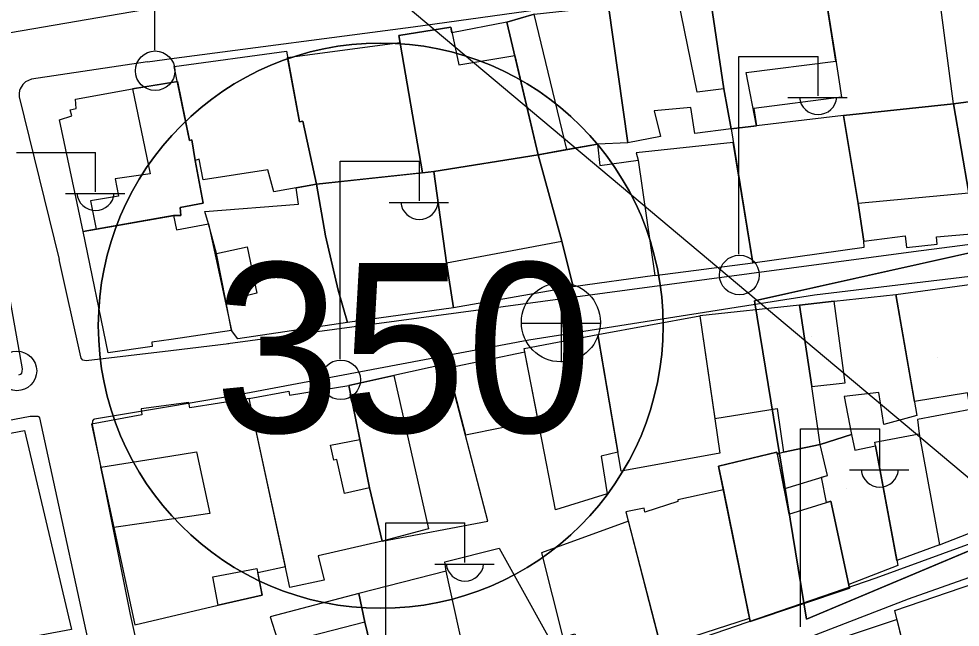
# Model space of a CAD drawing. Extents: x 417997 to 421451, y 4451742 to 4455216.
# Drawn here: x 419678.7 to 419762.1, y 4453469.3 to 4453523.1 of the extents above; entities that cross this region are included whole.
import ezdxf

# ---------------------------------------------------------------- set-up
doc = ezdxf.new("R2010")
doc.units = 0
for name, color, linetype in [('ADA', 7, 'Continuous'), ('B_Mesken', 7, 'Continuous'), ('B_Teras', 7, 'Continuous'), ('Default', 7, 'Continuous'), ('PL_AYA_PARK_DINLENME', 7, 'Continuous'), ('PL_KON_MEV_350', 7, 'Continuous'), ('S_Elektrik_Diregi', 7, 'Continuous'), ('S_Rogar_Kapagi', 7, 'Continuous'), ('SM_DAIRE', 7, 'Continuous'), ('SM_TAKS', 7, 'Continuous'), ('SN_3_DERECE_KAYNAK_KORUMA', 7, 'Continuous'), ('TR_ORTAYOGUNKONUT', 7, 'Continuous'), ('TR_PARKALANI', 7, 'Continuous'), ('Yol_Sose', 7, 'Continuous')]:
    doc.layers.add(name, color=color, linetype=linetype)

# ---------------------------------------------------------------- blocks, each defined once
blk = doc.blocks.new('POINT_DISPLAY')
at = {"layer": 'Default'}
blk.add_line((0, 0), (0, 0), dxfattribs=at)

msp = doc.modelspace()

# ---------------------------------------------------------------- linework, layer by layer
at = {"layer": 'ADA'}
for p, q in [((419770.408, 4453504.054), (419743.867, 4453498.156)), ((419770.408, 4453504.054), (419743.867, 4453498.156)), ((419743.867, 4453498.156), (419748.454, 4453469.977)), ((419743.867, 4453498.156), (419748.454, 4453469.977)), ((419748.454, 4453469.977), (419777.289, 4453482.1)), ((419748.454, 4453469.977), (419777.289, 4453482.1))]:
    msp.add_line(p, q, dxfattribs=at)
at = {"layer": 'B_Mesken'}
for points in [[(419759.832, 4453528.143), (419771.075, 4453528.854), (419772.311, 4453516.98), (419770.5, 4453516.763), (419761.464, 4453515.577)], [(419750.967, 4453520.005), (419751.548, 4453516.157), (419743.803, 4453515.142), (419744.03, 4453513.609), (419741.783, 4453513.343), (419741.159, 4453516.881), (419739.895, 4453525.279), (419749.929, 4453526.469)], [(419741.783, 4453513.343), (419738.58, 4453512.929), (419738.225, 4453515.246), (419734.989, 4453514.943), (419735.532, 4453512.682), (419732.651, 4453512.117), (419730.925, 4453524.211), (419737.113, 4453524.856), (419739.895, 4453525.279), (419741.159, 4453516.881)], [(419732.651, 4453512.117), (419729.955, 4453512.01), (419727.257, 4453511.524), (419724.712, 4453511.067), (419721.946, 4453522.803), (419724.353, 4453523.495), (419730.925, 4453524.211)], [(419721.946, 4453522.803), (419717.081, 4453521.846), (419716.972, 4453522.348), (419712.374, 4453521.614), (419714.464, 4453509.475), (419715.473, 4453509.584), (419715.473, 4453509.584), (419724.712, 4453511.067), (419722.641, 4453519.856)], [(419702.538, 4453519.674), (419712.482, 4453520.987), (419714.464, 4453509.475), (419705.105, 4453508.464), (419703.876, 4453514.034), (419703.594, 4453513.981)], [(419695.063, 4453508.857), (419694.721, 4453510.681), (419694.341, 4453510.566), (419694.071, 4453512.373), (419693.855, 4453512.313), (419692.506, 4453518.873), (419702.434, 4453520.234), (419703.594, 4453513.981), (419703.876, 4453514.034), (419705.105, 4453508.464), (419701.308, 4453507.776), (419700.799, 4453509.724)], [(419684.446, 4453504.267), (419682.335, 4453514.154), (419683.433, 4453514.498), (419683.301, 4453515.044), (419683.822, 4453515.149), (419683.747, 4453515.994), (419688.802, 4453516.898), (419692.779, 4453517.544), (419693.855, 4453512.313), (419694.071, 4453512.373), (419694.341, 4453510.566), (419695.061, 4453506.773), (419693.031, 4453506.383), (419693.08, 4453505.701), (419692.45, 4453505.679), (419685.599, 4453504.471), (419684.446, 4453504.267)], [(419761.464, 4453515.577), (419770.5, 4453516.763), (419772.47, 4453504.721), (419763.378, 4453504.101), (419762.82, 4453507.655)], [(419753.039, 4453506.757), (419753.531, 4453503.425), (419757.184, 4453503.887), (419757.315, 4453502.849), (419760.016, 4453503.152), (419759.961, 4453503.813), (419763.378, 4453504.101), (419762.82, 4453507.655), (419761.464, 4453515.577), (419751.726, 4453514.521)], [(419751.726, 4453514.521), (419741.783, 4453513.343), (419743.72, 4453501.507), (419753.575, 4453502.88), (419753.531, 4453503.425), (419753.039, 4453506.757)], [(419724.712, 4453511.067), (419729.955, 4453512.01), (419730.168, 4453510.112), (419733.573, 4453510.598), (419735.046, 4453500.371), (419727.809, 4453499.368), (419726.812, 4453503.412)], [(419735.046, 4453500.371), (419743.72, 4453501.507), (419741.981, 4453512.137), (419733.385, 4453511.247), (419733.573, 4453510.598)], [(419726.812, 4453503.412), (419727.809, 4453499.368), (419717.217, 4453497.51), (419716.609, 4453501.514), (419715.473, 4453509.584), (419724.712, 4453511.067)], [(419717.217, 4453497.51), (419707.849, 4453496.232), (419707.006, 4453499.087), (419705.878, 4453503.878), (419705.105, 4453508.464), (419715.473, 4453509.584), (419716.609, 4453501.514)], [(419707.849, 4453496.232), (419698.139, 4453494.794), (419697.568, 4453495.531), (419697.568, 4453495.531), (419697.078, 4453498.141), (419696.241, 4453502.334), (419695.526, 4453504.957), (419695.195, 4453506.043), (419703.492, 4453506.679), (419703.3, 4453508.137), (419705.105, 4453508.464), (419705.878, 4453503.878), (419707.006, 4453499.087)], [(419692.22, 4453494.735), (419690.505, 4453494.479), (419690.557, 4453494.105), (419686.641, 4453493.555), (419684.446, 4453504.267), (419692.336, 4453505.659), (419692.339, 4453505.66), (419692.45, 4453505.679), (419692.691, 4453504.415), (419695.526, 4453504.957), (419697.568, 4453495.531), (419692.223, 4453494.735)], [(419758.025, 4453489.236), (419756.383, 4453498.706), (419765.493, 4453499.935), (419767.047, 4453489.205), (419762.975, 4453488.536), (419762.716, 4453489.99)], [(419758.238, 4453488.004), (419755.308, 4453487.188), (419754.853, 4453490.033), (419751.792, 4453489.69), (419752.442, 4453486.303), (419749.665, 4453485.44), (419748.945, 4453490.558), (419747.84, 4453497.761), (419750.908, 4453498.118), (419756.383, 4453498.706)], [(419740.347, 4453487.722), (419745.871, 4453488.613), (419746.44, 4453484.766), (419749.665, 4453485.44), (419748.945, 4453490.558), (419747.84, 4453497.761), (419739.027, 4453496.802)], [(419732.06, 4453483.082), (419729.996, 4453495.176), (419739.027, 4453496.802), (419740.789, 4453484.681)], [(419731.773, 4453484.763), (419730.292, 4453484.414), (419730.815, 4453481.082), (419726.244, 4453479.663), (419723.459, 4453493.924), (419729.996, 4453495.176)], [(419718.269, 4453486.292), (419724.699, 4453487.575), (419723.525, 4453493.59), (419716.736, 4453492.177)], [(419716.635, 4453492.564), (419711.931, 4453491.53), (419707.958, 4453490.642), (419708.917, 4453485.862), (419709.774, 4453481.6), (419710.914, 4453476.873), (419720.258, 4453478.658)], [(419707.958, 4453490.642), (419708.917, 4453485.862), (419709.774, 4453481.6), (419710.914, 4453476.873), (419705.243, 4453475.588), (419705.762, 4453473.434), (419702.743, 4453472.785), (419699.135, 4453489.507), (419702.63, 4453490.141), (419702.702, 4453489.81)], [(419760.23, 4453476.562), (419768.469, 4453479.783), (419776.214, 4453481.981), (419774.855, 4453490.007), (419767.061, 4453488.983), (419767.047, 4453489.205), (419762.975, 4453488.536), (419758.285, 4453487.659), (419758.447, 4453486.382)], [(419699.135, 4453489.507), (419693.87, 4453488.688), (419693.794, 4453489.157), (419689.572, 4453488.585), (419689.62, 4453488.056), (419685.18, 4453487.228), (419685.995, 4453483.415), (419687.141, 4453478.086), (419689.025, 4453469.488), (419696.4, 4453471.224), (419700.291, 4453472.104), (419699.887, 4453474.096), (419702.344, 4453474.635)], [(419668.683, 4453466.319), (419664.799, 4453483.943), (419679.258, 4453486.668), (419683.396, 4453469.066)], [(419756.537, 4453474.717), (419752.203, 4453473.059), (419750.615, 4453480.416), (419750.223, 4453480.295), (419749.802, 4453482.531), (419750.334, 4453482.694), (419749.665, 4453485.44), (419752.442, 4453486.303), (419752.737, 4453484.934), (419754.56, 4453485.321)], [(419754.56, 4453485.321), (419754.507, 4453485.633), (419758.447, 4453486.382), (419760.23, 4453476.562), (419756.453, 4453475.166)], [(419749.802, 4453482.531), (419750.334, 4453482.694), (419749.665, 4453485.44), (419746.44, 4453484.766), (419745.854, 4453484.584), (419745.823, 4453484.745), (419740.681, 4453483.513), (419741.103, 4453481.428), (419743.407, 4453470.058), (419743.465, 4453469.775), (419752.273, 4453472.732), (419750.615, 4453480.416), (419750.223, 4453480.295)], [(419741.103, 4453481.428), (419737.079, 4453480.535), (419737.07, 4453480.383), (419734.159, 4453479.458), (419734.086, 4453479.797), (419732.484, 4453479.465), (419735.564, 4453467.538), (419743.407, 4453470.058)], [(419732.697, 4453478.64), (419725.005, 4453475.839), (419726.906, 4453468.357), (419727.969, 4453468.679), (419729.204, 4453465.011), (419735.618, 4453467.308), (419735.564, 4453467.538)], [(419716.557, 4453474.234), (419716.462, 4453475.052), (419721.254, 4453476.263), (419727.486, 4453465.057), (419719.133, 4453462.593)], [(419708.841, 4453472.243), (419709.368, 4453469.718), (419711.658, 4453460.218), (419719.194, 4453462.315), (419716.557, 4453474.234)], [(419756.278, 4453470.762), (419766.917, 4453474.377), (419769.387, 4453463.331), (419758.962, 4453459.844)], [(419700.99, 4453470.201), (419701.597, 4453468.229), (419701.702, 4453467.731), (419703.874, 4453457.43), (419711.784, 4453459.692), (419709.368, 4453469.718), (419708.841, 4453472.243)], [(419747.623, 4453455.522), (419758.962, 4453459.844), (419756.474, 4453469.965), (419745.325, 4453466.23)]]:
    msp.add_lwpolyline(points, close=True, dxfattribs=at)
at = {"layer": 'B_Teras'}
for points in [[(419744.03, 4453513.609), (419743.133, 4453518.329), (419751.069, 4453519.333), (419749.929, 4453526.469), (419739.895, 4453525.279), (419741.159, 4453516.881), (419741.783, 4453513.343)], [(419737.113, 4453524.856), (419739.895, 4453525.279), (419741.159, 4453516.881), (419738.8, 4453516.587)], [(419727.257, 4453511.524), (419724.353, 4453523.495), (419721.946, 4453522.803), (419724.712, 4453511.067)], [(419714.464, 4453509.475), (419712.374, 4453521.614), (419716.972, 4453522.348), (419717.692, 4453519.028), (419722.641, 4453519.856), (419724.712, 4453511.067), (419715.473, 4453509.584)], [(419692.462, 4453517.492), (419688.802, 4453516.898), (419690.357, 4453509.388), (419687.285, 4453508.925), (419687.574, 4453507.396), (419685.078, 4453506.983), (419685.599, 4453504.471), (419692.336, 4453505.659), (419692.45, 4453505.679), (419693.08, 4453505.701), (419693.031, 4453506.383), (419695.061, 4453506.773), (419694.341, 4453510.566), (419694.071, 4453512.373), (419693.855, 4453512.313), (419692.779, 4453517.544)], [(419753.039, 4453506.757), (419751.726, 4453514.521), (419761.464, 4453515.577), (419762.82, 4453507.655)], [(419716.609, 4453501.514), (419726.812, 4453503.412), (419724.712, 4453511.067), (419715.473, 4453509.584)], [(419697.078, 4453498.141), (419696.241, 4453502.334), (419698.964, 4453502.916), (419699.826, 4453498.829)], [(419748.945, 4453490.558), (419751.897, 4453490.902), (419750.908, 4453498.118), (419747.84, 4453497.761)], [(419710.914, 4453476.873), (419709.774, 4453481.6), (419708.917, 4453485.862), (419707.958, 4453490.642), (419711.931, 4453491.53), (419715.001, 4453477.969)], [(419706.629, 4453484.041), (419706.342, 4453485.369), (419708.917, 4453485.862), (419709.774, 4453481.6), (419707.562, 4453481.098), (419706.905, 4453484.115)], [(419746.451, 4453481.507), (419750.334, 4453482.694), (419749.665, 4453485.44), (419746.44, 4453484.766), (419745.854, 4453484.584)], [(419692.051, 4453478.802), (419687.141, 4453478.086), (419685.995, 4453483.415), (419692.11, 4453484.401), (419694.475, 4453484.782), (419695.651, 4453479.327)], [(419750.615, 4453480.416), (419752.273, 4453472.732), (419743.465, 4453469.775), (419740.681, 4453483.513), (419745.823, 4453484.745), (419746.885, 4453479.269)], [(419699.814, 4453474.453), (419700.291, 4453472.104), (419696.4, 4453471.224), (419695.916, 4453473.742)], [(419701.702, 4453467.731), (419703.874, 4453457.43), (419711.784, 4453459.692), (419709.368, 4453469.718)]]:
    msp.add_lwpolyline(points, close=True, dxfattribs=at)
at = {"layer": 'PL_AYA_PARK_DINLENME'}
msp.add_lwpolyline([(419743.867, 4453498.156), (419770.408, 4453504.054), (419777.289, 4453482.1), (419748.454, 4453469.977)], close=True, dxfattribs=at)
msp.add_lwpolyline([(419743.867, 4453498.156), (419770.408, 4453504.054), (419777.289, 4453482.1), (419748.454, 4453469.977)], close=True, dxfattribs=at)
at = {"layer": 'PL_KON_MEV_350'}
msp.add_lwpolyline([(419748.454, 4453469.977), (419743.867, 4453498.156), (419770.408, 4453504.054), (419777.289, 4453482.1), (419748.454, 4453469.977)], dxfattribs=at)
msp.add_lwpolyline([(419748.454, 4453469.977), (419743.867, 4453498.156), (419770.408, 4453504.054), (419777.289, 4453482.1), (419748.454, 4453469.977)], dxfattribs=at)
at = {"layer": 'S_Elektrik_Diregi'}
for p, q in [((419690.78, 4453520.329), (419690.78, 4453537.829)), ((419742.485, 4453502.261), (419742.485, 4453519.761)), ((419742.485, 4453519.761), (419749.485, 4453519.761)), ((419749.485, 4453516.261), (419749.485, 4453519.761)), ((419746.825, 4453516.121), (419752.075, 4453516.121)), ((419678.54, 4453511.275), (419685.54, 4453511.275)), ((419685.54, 4453507.775), (419685.54, 4453511.275)), ((419707.198, 4453492.985), (419707.198, 4453510.485)), ((419707.198, 4453510.485), (419714.198, 4453510.485)), ((419714.198, 4453506.985), (419714.198, 4453510.485)), ((419682.88, 4453507.635), (419688.13, 4453507.635)), ((419711.538, 4453506.845), (419716.788, 4453506.845)), ((419747.943, 4453469.318), (419747.943, 4453486.818)), ((419747.943, 4453486.818), (419754.943, 4453486.818)), ((419754.943, 4453483.318), (419754.943, 4453486.818)), ((419752.283, 4453483.178), (419757.534, 4453483.178)), ((419711.234, 4453460.996), (419711.234, 4453478.496)), ((419711.234, 4453478.496), (419718.234, 4453478.496)), ((419718.234, 4453474.996), (419718.234, 4453478.496)), ((419715.574, 4453474.856), (419720.824, 4453474.856))]:
    msp.add_line(p, q, dxfattribs=at)
for centre in [(419690.816, 4453518.494), (419742.521, 4453500.425), (419678.576, 4453491.939), (419707.234, 4453491.15)]:
    msp.add_circle(centre, 1.75, dxfattribs=at)
for centre in [(419749.486, 4453516.273), (419685.541, 4453507.788), (419714.199, 4453506.998), (419754.944, 4453483.331), (419718.235, 4453475.009)]:
    msp.add_arc(centre, 1.658, 184.83843, 355.14641, dxfattribs=at)
at = {"layer": 'S_Rogar_Kapagi'}
for p, q in [((419726.777, 4453492.715), (419726.777, 4453499.715)), ((419723.207, 4453496.18), (419730.207, 4453496.18))]:
    msp.add_line(p, q, dxfattribs=at)
msp.add_circle((419726.724, 4453496.243), 3.5, dxfattribs=at)
at = {"layer": 'SM_DAIRE'}
msp.add_circle((419710.78, 4453495.945), 25, dxfattribs=at)
msp.add_circle((419710.78, 4453495.945), 25, dxfattribs=at)
at = {"layer": 'SN_3_DERECE_KAYNAK_KORUMA'}
msp.add_line((419772.919, 4453473.957), (419554.682, 4453657.097), dxfattribs=at)
msp.add_line((419772.919, 4453473.957), (419554.682, 4453657.097), dxfattribs=at)
at = {"layer": 'TR_ORTAYOGUNKONUT'}
msp.add_lwpolyline([(419748.454, 4453469.977), (419743.867, 4453498.156), (419770.408, 4453504.054), (419777.289, 4453482.1), (419748.454, 4453469.977)], dxfattribs=at)
msp.add_lwpolyline([(419748.454, 4453469.977), (419743.867, 4453498.156), (419770.408, 4453504.054), (419777.289, 4453482.1), (419748.454, 4453469.977)], dxfattribs=at)
for start, end in [(0, 180), (0, 180), (180, 0), (180, 0)]:
    msp.add_arc((419710.78, 4453495.945), 25, start, end, dxfattribs=at)
at = {"layer": 'Yol_Sose'}
for points in [[(419683.071, 4453546.209), (419673.406, 4453544.492), (419673.23, 4453544.455), (419673.117, 4453544.395), (419672.981, 4453544.231), (419672.945, 4453543.997), (419672.983, 4453543.527), (419674.698, 4453532.22), (419676.181, 4453524.943), (419676.714, 4453522.965), (419676.966, 4453522.443), (419677.315, 4453522.073), (419677.581, 4453521.925), (419678.01, 4453521.874), (419689.703, 4453523.878)], [(419692.487, 4453519.603), (419713.66, 4453522.375), (419737.697, 4453525.754), (419763.925, 4453529.005), (419770.761, 4453529.487), (419771.11, 4453529.395), (419771.363, 4453529.213), (419771.644, 4453528.729), (419773.269, 4453516.073), (419774.639, 4453505.642), (419774.591, 4453505.249), (419774.302, 4453504.825), (419773.659, 4453504.52), (419757.925, 4453502.486), (419732.588, 4453499.086), (419697.243, 4453494.324)], [(419690.135, 4453519.295), (419679.855, 4453517.762), (419679.35, 4453517.511), (419679.101, 4453517.27), (419678.878, 4453516.907), (419678.794, 4453516.758), (419678.774, 4453516.495), (419678.774, 4453516.194), (419682.317, 4453501.792)], [(419690.135, 4453519.295), (419692.485, 4453519.603)], [(419692.485, 4453519.603), (419692.487, 4453519.603)], [(419692.209, 4453493.724), (419684.695, 4453492.829), (419684.413, 4453492.895), (419684.273, 4453493.063), (419684.163, 4453493.455), (419682.317, 4453501.792)], [(419678.732, 4453491.606), (419678.895, 4453491.663), (419679.02, 4453491.754), (419679.043, 4453491.88), (419679.057, 4453492.121), (419677.428, 4453501.386)], [(419697.746, 4453489.756), (419723.886, 4453494.706), (419749.177, 4453498.666), (419771.075, 4453501.297), (419772.696, 4453501.406), (419773.247, 4453501.177), (419773.499, 4453500.969), (419774.071, 4453500.061), (419775.793, 4453489.656), (419777.117, 4453482.363), (419776.991, 4453481.934), (419776.665, 4453481.662), (419754.602, 4453473.624), (419731.863, 4453465.783), (419709.444, 4453458.125), (419702.477, 4453455.744)], [(419697.339, 4453494.335), (419692.212, 4453493.725)], [(419692.212, 4453493.725), (419692.209, 4453493.724)], [(419697.899, 4453489.782), (419692.16, 4453488.809)], [(419692.157, 4453488.809), (419685.433, 4453487.668), (419685.368, 4453487.631), (419685.269, 4453487.513), (419685.239, 4453487.209), (419688.597, 4453470.394), (419690.984, 4453459.626), (419691.813, 4453456.413)], [(419692.16, 4453488.809), (419692.157, 4453488.809)], [(419663.352, 4453484.817), (419679.757, 4453487.935), (419680.244, 4453487.953), (419680.429, 4453487.935), (419680.477, 4453487.909), (419680.564, 4453487.793), (419685.906, 4453463.264), (419688.047, 4453451.949), (419688.028, 4453451.754), (419687.942, 4453451.518), (419687.735, 4453451.305), (419687.431, 4453451.063), (419673.351, 4453447.103)], [(419705.372, 4453452.226), (419724.506, 4453459.04), (419757.49, 4453471.774), (419771.105, 4453476.582), (419772.806, 4453476.562), (419774.575, 4453476.449), (419775.881, 4453476.258), (419777.005, 4453475.511), (419778.048, 4453473.709), (419781.49, 4453455.431), (419781.52, 4453454.581), (419781.527, 4453453.403), (419780.999, 4453452.701), (419768.166, 4453448.715), (419751.967, 4453442.824), (419735.14, 4453436.654), (419713.273, 4453429.164), (419699.426, 4453425.747), (419699.058, 4453425.758), (419698.678, 4453425.798), (419698.33, 4453425.903), (419698.088, 4453426.159), (419695.515, 4453437.348)]]:
    msp.add_lwpolyline(points, dxfattribs=at)

# ---------------------------------------------------------------- block references
at = {"layer": 'TR_PARKALANI', "xscale": 0.1, "yscale": 0.10000000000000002}
for p in [(419748.867, 4453494.977), (419748.867, 4453494.977), (419760.09, 4453493.146), (419760.09, 4453493.146), (419745.318, 4453490.541), (419745.318, 4453490.541), (419751.978, 4453481.561), (419751.978, 4453481.561)]:
    msp.add_blockref('POINT_DISPLAY', p, dxfattribs=at)

# ---------------------------------------------------------------- texts
at = {"layer": 'SM_TAKS'}
msp.add_text('350', height=15, dxfattribs=at).set_placement((419696.039, 4453486.501))
msp.add_text('350', height=15, dxfattribs=at).set_placement((419696.039, 4453486.501))

doc.saveas('drawing.dxf')
